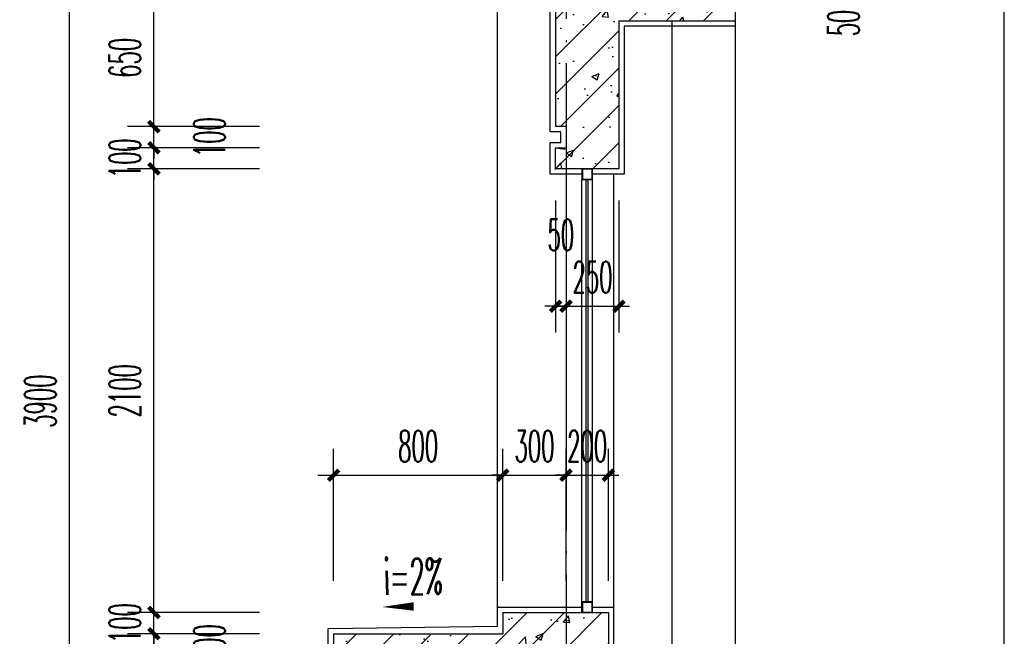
# Model space of a CAD drawing. Extents: x 1779708 to 7299578, y -1121471 to 88434.
# Tile 907 of 1056: x 6947161 to 6951819, y -962305 to -959386. Entities that reach past the tile are written whole.
import ezdxf

# ---------------------------------------------------------------- set-up
doc = ezdxf.new("R2010")
doc.units = 0
doc.header["$LTSCALE"] = 1000
doc.header["$MEASUREMENT"] = 0
doc.linetypes.add('DOTE', pattern=[2.42, 2, -0.2, 0.02, -0.2])
doc.layers.get('0').update_dxf_attribs({"linetype": 'CONTINUOUS'})
doc.layers.get('Defpoints').update_dxf_attribs({"linetype": 'CONTINUOUS'})
for name, color, linetype in [('AXIS', 3, 'CONTINUOUS'), ('DIM_SYMB', 3, 'CONTINUOUS'), ('DOTE', 1, 'DOTE'), ('PUB_TAB', 7, 'CONTINUOUS'), ('PUB_TEXT', 7, 'CONTINUOUS'), ('WALL', 255, 'CONTINUOUS'), ('WINDOW', 2, 'CONTINUOUS'), ('填充细线', 8, 'CONTINUOUS'), ('立面中线', 140, 'CONTINUOUS'), ('粉刷线', 213, 'CONTINUOUS')]:
    doc.layers.add(name, color=color, linetype=linetype)
doc.styles.add('_TCH_DIM', font='SIMPLEX.shx', dxfattribs={"width": 0.7, "bigfont": 'GBCBIG.shx'})
doc.styles.add('_TCH_DIM_T3', font='SIMPLEX.shx', dxfattribs={"width": 0.494118, "bigfont": 'GBCBIG.shx'})
doc.dimstyles.new('_TCH_ARCH&&50', dxfattribs={"dimtxt": 148.75, "dimasz": 50, "dimexe": 125, "dimexo": 150, "dimgap": 63.125, "dimtad": 1, "dimdec": 0, "dimzin": 0, "dimdsep": 46, "dimtxsty": '_TCH_DIM_T3', "dimblk": 'ARCHTICK', "dimcen": 0.09, "dimdle": 75, "dimclrt": 7, "dimazin": 2, "dimtfac": 1, "dimtdec": 0, "dimtix": 1, "dimtmove": 2, "dimatfit": 3, "dimfxl": 250, "dimtolj": 1, "dimtzin": 0, "dimarcsym": 0})

# ---------------------------------------------------------------- blocks, each defined once
blk = doc.blocks.new('_ArchTick')
at = {"color": 0, "linetype": 'ByBlock', "const_width": 0.4}
blk.add_lwpolyline([(-0.5, -0.5), (0.5, 0.5)], dxfattribs=at)
blk = doc.blocks.new('*D591')
at = {"layer": 'AXIS', "color": 0, "lineweight": -2, "transparency": 16777216}
for p, q in [((6947395.9, -963217.3), (6947395.9, -959167.3)), ((6948295.9, -959242.3), (6947270.9, -959242.3)), ((6948295.9, -963142.3), (6947270.9, -963142.3))]:
    blk.add_line(p, q, dxfattribs=at)
at = {"layer": 'Defpoints', "color": 0, "transparency": 16777216}
for p in [(6947395.9, -959242.3), (6948445.9, -959242.3), (6948445.9, -963142.3)]:
    blk.add_point(p, dxfattribs=at)
at = {"layer": 'AXIS', "color": 0, "lineweight": -2, "transparency": 16777216, "xscale": 50, "yscale": 50, "zscale": 50}
for p, rotation in [((6947395.9, -959242.3), 90), ((6947395.9, -963142.3), 270)]:
    blk.add_blockref('_ArchTick', p, dxfattribs=dict(at, rotation=rotation))
at = {"layer": 'AXIS', "color": 7, "transparency": 16777216, "insert": (6947258.4, -961192.3), "char_height": 148.75, "attachment_point": 5, "rotation": 90, "style": '_TCH_DIM_T3'}
blk.add_mtext('\\A1;3900', dxfattribs=at)
blk = doc.blocks.new('*D603')
at = {"layer": 'AXIS', "color": 0, "lineweight": -2, "transparency": 16777216}
for p, q in [((6951195.9, -959242.3), (6951195.9, -959192.3)), ((6950695.9, -959242.3), (6951320.9, -959242.3)), ((6951195.9, -959292.3), (6951195.9, -959242.3)), ((6950695.9, -959292.3), (6951320.9, -959292.3)), ((6951195.9, -959292.3), (6951195.9, -959342.3))]:
    blk.add_line(p, q, dxfattribs=at)
at = {"layer": 'Defpoints', "color": 0, "transparency": 16777216}
for p in [(6950545.9, -959242.3), (6951195.9, -959242.3), (6950545.9, -959292.3)]:
    blk.add_point(p, dxfattribs=at)
at = {"layer": 'AXIS', "color": 0, "lineweight": -2, "transparency": 16777216, "xscale": 50, "yscale": 50, "zscale": 50}
for p, rotation in [((6951195.9, -959242.3), 270), ((6951195.9, -959292.3), 90)]:
    blk.add_blockref('_ArchTick', p, dxfattribs=dict(at, rotation=rotation))
at = {"layer": 'AXIS', "color": 7, "transparency": 16777216, "insert": (6951058.4, -959401.8), "char_height": 148.75, "attachment_point": 5, "rotation": 90, "style": '_TCH_DIM_T3'}
blk.add_mtext('\\A1;50', dxfattribs=at)
blk = doc.blocks.new('*D615')
at = {"layer": 'AXIS', "color": 0, "lineweight": -2, "transparency": 16777216}
for p, q in [((6948645.9, -962042.3), (6948645.9, -961417.3)), ((6949445.9, -962042.3), (6949445.9, -961417.3)), ((6948570.9, -961542.3), (6949520.9, -961542.3))]:
    blk.add_line(p, q, dxfattribs=at)
at = {"layer": 'Defpoints', "color": 0, "transparency": 16777216}
for p in [(6949445.9, -961542.3), (6948645.9, -962192.3), (6949445.9, -962192.3)]:
    blk.add_point(p, dxfattribs=at)
at = {"layer": 'AXIS', "color": 0, "lineweight": -2, "transparency": 16777216, "xscale": 50, "yscale": 50, "zscale": 50, "rotation": 180}
blk.add_blockref('_ArchTick', (6948645.9, -961542.3), dxfattribs=at)
at = {"layer": 'AXIS', "color": 0, "lineweight": -2, "transparency": 16777216, "xscale": 50, "yscale": 50, "zscale": 50}
blk.add_blockref('_ArchTick', (6949445.9, -961542.3), dxfattribs=at)
at = {"layer": 'AXIS', "color": 7, "transparency": 16777216, "insert": (6949045.9, -961404.8), "char_height": 148.75, "attachment_point": 5, "style": '_TCH_DIM_T3'}
blk.add_mtext('\\A1;800', dxfattribs=at)
blk = doc.blocks.new('*D616')
at = {"layer": 'AXIS', "color": 0, "lineweight": -2, "transparency": 16777216}
for p, q in [((6949445.9, -962042.3), (6949445.9, -961417.3)), ((6949745.9, -962042.3), (6949745.9, -961417.3)), ((6949445.9, -961542.3), (6949395.9, -961542.3)), ((6949445.9, -961542.3), (6949745.9, -961542.3)), ((6949745.9, -961542.3), (6949795.9, -961542.3))]:
    blk.add_line(p, q, dxfattribs=at)
at = {"layer": 'Defpoints', "color": 0, "transparency": 16777216}
for p in [(6949745.9, -961542.3), (6949445.9, -962192.3), (6949745.9, -962192.3)]:
    blk.add_point(p, dxfattribs=at)
at = {"layer": 'AXIS', "color": 0, "lineweight": -2, "transparency": 16777216, "xscale": 50, "yscale": 50, "zscale": 50}
blk.add_blockref('_ArchTick', (6949445.9, -961542.3), dxfattribs=at)
at = {"layer": 'AXIS', "color": 0, "lineweight": -2, "transparency": 16777216, "xscale": 50, "yscale": 50, "zscale": 50, "rotation": 180}
blk.add_blockref('_ArchTick', (6949745.9, -961542.3), dxfattribs=at)
at = {"layer": 'AXIS', "color": 7, "transparency": 16777216, "insert": (6949595.9, -961404.8), "char_height": 148.75, "attachment_point": 5, "style": '_TCH_DIM_T3'}
blk.add_mtext('\\A1;300', dxfattribs=at)
blk = doc.blocks.new('*D617')
at = {"layer": 'AXIS', "color": 0, "lineweight": -2, "transparency": 16777216}
for p, q in [((6949745.9, -962042.3), (6949745.9, -961417.3)), ((6949945.9, -962042.3), (6949945.9, -961417.3)), ((6949745.9, -961542.3), (6949695.9, -961542.3)), ((6949745.9, -961542.3), (6949945.9, -961542.3)), ((6949945.9, -961542.3), (6949995.9, -961542.3))]:
    blk.add_line(p, q, dxfattribs=at)
at = {"layer": 'Defpoints', "color": 0, "transparency": 16777216}
for p in [(6949945.9, -961542.3), (6949745.9, -962192.3), (6949945.9, -962192.3)]:
    blk.add_point(p, dxfattribs=at)
at = {"layer": 'AXIS', "color": 0, "lineweight": -2, "transparency": 16777216, "xscale": 50, "yscale": 50, "zscale": 50}
blk.add_blockref('_ArchTick', (6949745.9, -961542.3), dxfattribs=at)
at = {"layer": 'AXIS', "color": 0, "lineweight": -2, "transparency": 16777216, "xscale": 50, "yscale": 50, "zscale": 50, "rotation": 180}
blk.add_blockref('_ArchTick', (6949945.9, -961542.3), dxfattribs=at)
at = {"layer": 'AXIS', "color": 7, "transparency": 16777216, "insert": (6949845.9, -961404.8), "char_height": 148.75, "attachment_point": 5, "style": '_TCH_DIM_T3'}
blk.add_mtext('\\A1;200', dxfattribs=at)
blk = doc.blocks.new('*D618')
at = {"layer": 'AXIS', "color": 0, "lineweight": -2, "transparency": 16777216}
for p, q in [((6949695.9, -960242.3), (6949695.9, -960867.3)), ((6949745.9, -960242.3), (6949745.9, -960867.3)), ((6949695.9, -960742.3), (6949645.9, -960742.3)), ((6949695.9, -960742.3), (6949745.9, -960742.3)), ((6949745.9, -960742.3), (6949795.9, -960742.3))]:
    blk.add_line(p, q, dxfattribs=at)
at = {"layer": 'Defpoints', "color": 0, "transparency": 16777216}
for p in [(6949695.9, -960092.3), (6949745.9, -960092.3), (6949745.9, -960742.3)]:
    blk.add_point(p, dxfattribs=at)
at = {"layer": 'AXIS', "color": 0, "lineweight": -2, "transparency": 16777216, "xscale": 50, "yscale": 50, "zscale": 50}
blk.add_blockref('_ArchTick', (6949695.9, -960742.3), dxfattribs=at)
at = {"layer": 'AXIS', "color": 0, "lineweight": -2, "transparency": 16777216, "xscale": 50, "yscale": 50, "zscale": 50, "rotation": 180}
blk.add_blockref('_ArchTick', (6949745.9, -960742.3), dxfattribs=at)
at = {"layer": 'AXIS', "color": 7, "transparency": 16777216, "insert": (6949720.9, -960404.8), "char_height": 148.75, "attachment_point": 5, "style": '_TCH_DIM_T3'}
blk.add_mtext('\\A1;50', dxfattribs=at)
blk = doc.blocks.new('*D619')
at = {"layer": 'AXIS', "color": 0, "lineweight": -2, "transparency": 16777216}
for p, q in [((6949745.9, -960242.3), (6949745.9, -960867.3)), ((6949995.9, -960242.3), (6949995.9, -960867.3)), ((6949745.9, -960742.3), (6949695.9, -960742.3)), ((6949745.9, -960742.3), (6949995.9, -960742.3)), ((6949995.9, -960742.3), (6950045.9, -960742.3))]:
    blk.add_line(p, q, dxfattribs=at)
at = {"layer": 'Defpoints', "color": 0, "transparency": 16777216}
for p in [(6949745.9, -960092.3), (6949995.9, -960092.3), (6949995.9, -960742.3)]:
    blk.add_point(p, dxfattribs=at)
at = {"layer": 'AXIS', "color": 0, "lineweight": -2, "transparency": 16777216, "xscale": 50, "yscale": 50, "zscale": 50}
blk.add_blockref('_ArchTick', (6949745.9, -960742.3), dxfattribs=at)
at = {"layer": 'AXIS', "color": 0, "lineweight": -2, "transparency": 16777216, "xscale": 50, "yscale": 50, "zscale": 50, "rotation": 180}
blk.add_blockref('_ArchTick', (6949995.9, -960742.3), dxfattribs=at)
at = {"layer": 'AXIS', "color": 7, "transparency": 16777216, "insert": (6949870.9, -960604.8), "char_height": 148.75, "attachment_point": 5, "style": '_TCH_DIM_T3'}
blk.add_mtext('\\A1;250', dxfattribs=at)
blk = doc.blocks.new('*D649')
at = {"layer": 'AXIS', "color": 0, "lineweight": -2, "transparency": 16777216}
for p, q in [((6947795.9, -962292.3), (6947795.9, -962242.3)), ((6948295.9, -962292.3), (6947670.9, -962292.3)), ((6947795.9, -962392.3), (6947795.9, -962292.3)), ((6948295.9, -962392.3), (6947670.9, -962392.3)), ((6947795.9, -962392.3), (6947795.9, -962442.3))]:
    blk.add_line(p, q, dxfattribs=at)
at = {"layer": 'Defpoints', "color": 0, "transparency": 16777216}
for p in [(6947795.9, -962292.3), (6948445.9, -962292.3), (6948445.9, -962392.3)]:
    blk.add_point(p, dxfattribs=at)
at = {"layer": 'AXIS', "color": 0, "lineweight": -2, "transparency": 16777216, "xscale": 50, "yscale": 50, "zscale": 50}
for p, rotation in [((6947795.9, -962292.3), 270), ((6947795.9, -962392.3), 90)]:
    blk.add_blockref('_ArchTick', p, dxfattribs=dict(at, rotation=rotation))
at = {"layer": 'AXIS', "color": 7, "transparency": 16777216, "insert": (6948058.4, -962342.3), "char_height": 148.75, "attachment_point": 5, "rotation": 90, "style": '_TCH_DIM_T3'}
blk.add_mtext('\\A1;100', dxfattribs=at)
blk = doc.blocks.new('*D650')
at = {"layer": 'AXIS', "color": 0, "lineweight": -2, "transparency": 16777216}
for p, q in [((6947795.9, -962192.3), (6947795.9, -962142.3)), ((6948295.9, -962192.3), (6947670.9, -962192.3)), ((6947795.9, -962292.3), (6947795.9, -962192.3)), ((6948295.9, -962292.3), (6947670.9, -962292.3)), ((6947795.9, -962292.3), (6947795.9, -962342.3))]:
    blk.add_line(p, q, dxfattribs=at)
at = {"layer": 'Defpoints', "color": 0, "transparency": 16777216}
for p in [(6947795.9, -962192.3), (6948445.9, -962192.3), (6948445.9, -962292.3)]:
    blk.add_point(p, dxfattribs=at)
at = {"layer": 'AXIS', "color": 0, "lineweight": -2, "transparency": 16777216, "xscale": 50, "yscale": 50, "zscale": 50}
for p, rotation in [((6947795.9, -962192.3), 270), ((6947795.9, -962292.3), 90)]:
    blk.add_blockref('_ArchTick', p, dxfattribs=dict(at, rotation=rotation))
at = {"layer": 'AXIS', "color": 7, "transparency": 16777216, "insert": (6947658.4, -962242.3), "char_height": 148.75, "attachment_point": 5, "rotation": 90, "style": '_TCH_DIM_T3'}
blk.add_mtext('\\A1;100', dxfattribs=at)
blk = doc.blocks.new('*D651')
at = {"layer": 'AXIS', "color": 0, "lineweight": -2, "transparency": 16777216}
for p, q in [((6947795.9, -962267.3), (6947795.9, -960017.3)), ((6948295.9, -960092.3), (6947670.9, -960092.3)), ((6948295.9, -962192.3), (6947670.9, -962192.3))]:
    blk.add_line(p, q, dxfattribs=at)
at = {"layer": 'Defpoints', "color": 0, "transparency": 16777216}
for p in [(6947795.9, -960092.3), (6948445.9, -960092.3), (6948445.9, -962192.3)]:
    blk.add_point(p, dxfattribs=at)
at = {"layer": 'AXIS', "color": 0, "lineweight": -2, "transparency": 16777216, "xscale": 50, "yscale": 50, "zscale": 50}
for p, rotation in [((6947795.9, -960092.3), 90), ((6947795.9, -962192.3), 270)]:
    blk.add_blockref('_ArchTick', p, dxfattribs=dict(at, rotation=rotation))
at = {"layer": 'AXIS', "color": 7, "transparency": 16777216, "insert": (6947658.4, -961142.3), "char_height": 148.75, "attachment_point": 5, "rotation": 90, "style": '_TCH_DIM_T3'}
blk.add_mtext('\\A1;2100', dxfattribs=at)
blk = doc.blocks.new('*D652')
at = {"layer": 'AXIS', "color": 0, "lineweight": -2, "transparency": 16777216}
for p, q in [((6947795.9, -959992.3), (6947795.9, -959942.3)), ((6948295.9, -959992.3), (6947670.9, -959992.3)), ((6947795.9, -960092.3), (6947795.9, -959992.3)), ((6948295.9, -960092.3), (6947670.9, -960092.3)), ((6947795.9, -960092.3), (6947795.9, -960142.3))]:
    blk.add_line(p, q, dxfattribs=at)
at = {"layer": 'Defpoints', "color": 0, "transparency": 16777216}
for p in [(6947795.9, -959992.3), (6948445.9, -959992.3), (6948445.9, -960092.3)]:
    blk.add_point(p, dxfattribs=at)
at = {"layer": 'AXIS', "color": 0, "lineweight": -2, "transparency": 16777216, "xscale": 50, "yscale": 50, "zscale": 50}
for p, rotation in [((6947795.9, -959992.3), 270), ((6947795.9, -960092.3), 90)]:
    blk.add_blockref('_ArchTick', p, dxfattribs=dict(at, rotation=rotation))
at = {"layer": 'AXIS', "color": 7, "transparency": 16777216, "insert": (6947658.4, -960042.3), "char_height": 148.75, "attachment_point": 5, "rotation": 90, "style": '_TCH_DIM_T3'}
blk.add_mtext('\\A1;100', dxfattribs=at)
blk = doc.blocks.new('*D653')
at = {"layer": 'AXIS', "color": 0, "lineweight": -2, "transparency": 16777216}
for p, q in [((6947795.9, -959892.3), (6947795.9, -959842.3)), ((6948295.9, -959892.3), (6947670.9, -959892.3)), ((6947795.9, -959992.3), (6947795.9, -959892.3)), ((6948295.9, -959992.3), (6947670.9, -959992.3)), ((6947795.9, -959992.3), (6947795.9, -960042.3))]:
    blk.add_line(p, q, dxfattribs=at)
at = {"layer": 'Defpoints', "color": 0, "transparency": 16777216}
for p in [(6947795.9, -959892.3), (6948445.9, -959892.3), (6948445.9, -959992.3)]:
    blk.add_point(p, dxfattribs=at)
at = {"layer": 'AXIS', "color": 0, "lineweight": -2, "transparency": 16777216, "xscale": 50, "yscale": 50, "zscale": 50}
for p, rotation in [((6947795.9, -959892.3), 270), ((6947795.9, -959992.3), 90)]:
    blk.add_blockref('_ArchTick', p, dxfattribs=dict(at, rotation=rotation))
at = {"layer": 'AXIS', "color": 7, "transparency": 16777216, "insert": (6948058.4, -959942.3), "char_height": 148.75, "attachment_point": 5, "rotation": 90, "style": '_TCH_DIM_T3'}
blk.add_mtext('\\A1;100', dxfattribs=at)
blk = doc.blocks.new('*D654')
at = {"layer": 'AXIS', "color": 0, "lineweight": -2, "transparency": 16777216}
for p, q in [((6947795.9, -959967.3), (6947795.9, -959167.3)), ((6948295.9, -959242.3), (6947670.9, -959242.3)), ((6948295.9, -959892.3), (6947670.9, -959892.3))]:
    blk.add_line(p, q, dxfattribs=at)
at = {"layer": 'Defpoints', "color": 0, "transparency": 16777216}
for p in [(6947795.9, -959242.3), (6948445.9, -959242.3), (6948445.9, -959892.3)]:
    blk.add_point(p, dxfattribs=at)
at = {"layer": 'AXIS', "color": 0, "lineweight": -2, "transparency": 16777216, "xscale": 50, "yscale": 50, "zscale": 50}
for p, rotation in [((6947795.9, -959242.3), 90), ((6947795.9, -959892.3), 270)]:
    blk.add_blockref('_ArchTick', p, dxfattribs=dict(at, rotation=rotation))
at = {"layer": 'AXIS', "color": 7, "transparency": 16777216, "insert": (6947658.4, -959567.3), "char_height": 148.75, "attachment_point": 5, "rotation": 90, "style": '_TCH_DIM_T3'}
blk.add_mtext('\\A1;650', dxfattribs=at)

msp = doc.modelspace()

# ---------------------------------------------------------------- hatches: boundary and pattern name
at = {"layer": '填充细线'}
h = msp.add_hatch(dxfattribs=at)
h.set_pattern_fill('钢筋混凝土', color=114, scale=50)
h.set_pattern_definition([(45, (6949695.9, -960092.29), (-88.388, 88.388), []), (50, (6949695.9, -960092.3), (358.63, -31.376), [37.5, -412.5]), (355, (6949695.9, -960092.3), (-69.38, 376.1), [30, -330]), (100.45, (6949725.8, -960094.9), (289.25, 344.72), [31.87, -350.57]), (46.184, (6949695.9, -959992.3), (533.62, -82.76), [56.25, -618.75]), (96.636, (6949740.37, -959999.2), (467.33, 487.06), [47.8, -525.86]), (351.184, (6949695.9, -959992.3), (467.33, 487.06), [45, -495]), (21, (6949745.9, -960017.3), (298.45, -201.31), [37.5, -412.5]), (326, (6949745.9, -960017.3), (121.66, 362.58), [30, -330]), (71.45, (6949770.78, -960034.06), (420.11, 161.27), [31.87, -350.57]), (37.5, (6949695.9, -960092.29), (6.08, 166.447), [0, -326, 0, -335, 0, -331.25]), (7.5, (6949695.9, -960092.29), (131.535, 197.206), [0, -191, 0, -318.5, 0, -126.25]), (327.5, (6949584.4, -960092.29), (266.911, -11.277), [0, -125, 0, -390, 0, -517.5]), (317.5, (6949534.4, -960092.29), (291.593, 50.052), [0, -162.5, 0, -259, 0, -367.5])])
h.paths.add_polyline_path([(6949995.9, -959392.3), (6950545.9, -959392.3), (6950545.9, -959292.3), (6949695.9, -959292.3), (6949695.9, -959892.3), (6949745.9, -959892.3), (6949745.9, -959992.3), (6949695.9, -959992.3), (6949695.9, -960092.3), (6949995.9, -960092.3)])
h = msp.add_hatch(dxfattribs=at)
h.set_pattern_fill('钢筋混凝土', color=114, scale=50)
h.set_pattern_definition([(45, (6948645.9, -963992.29), (-88.3883, 88.3883), []), (50, (6948645.9, -963992.3), (358.63, -31.376), [37.5, -412.5]), (355, (6948645.9, -963992.3), (-69.376, 376.096), [30, -330]), (100.451, (6948675.8, -963994.9), (289.255, 344.72), [31.87, -350.57]), (46.184, (6948645.9, -963892.3), (533.62, -82.76), [56.25, -618.75]), (96.636, (6948690.37, -963899.2), (467.33, 487.06), [47.805, -525.86]), (351.184, (6948645.9, -963892.3), (467.33, 487.06), [45, -495]), (21, (6948695.9, -963917.3), (298.454, -201.31), [37.5, -412.5]), (326, (6948695.9, -963917.3), (121.66, 362.575), [30, -330]), (71.451, (6948720.78, -963934.06), (420.11, 161.265), [31.87, -350.57]), (37.5, (6948645.9, -963992.29), (6.08, 166.447), [0, -326, 0, -335, 0, -331.25]), (7.5, (6948645.9, -963992.29), (131.535, 197.206), [0, -191, 0, -318.5, 0, -126.25]), (327.5, (6948534.4, -963992.29), (266.911, -11.2774), [0, -125, 0, -390, 0, -517.5]), (317.5, (6948484.4, -963992.29), (291.593, 50.052), [0, -162.5, 0, -259, 0, -367.5])])
h.paths.add_polyline_path([(6949995.9, -963292.3), (6950545.9, -963292.3), (6950545.9, -963192.3), (6949945.9, -963192.3), (6949945.9, -962192.3), (6949445.9, -962192.3), (6949445.9, -962292.3), (6948645.9, -962292.3), (6948645.9, -962392.3), (6949745.9, -962392.3), (6949745.9, -963792.3), (6948745.9, -963792.3), (6948745.9, -963892.3), (6949445.9, -963892.3), (6949445.9, -963992.3), (6949995.9, -963992.3)])

# ---------------------------------------------------------------- linework, layer by layer
at = {"layer": 'DIM_SYMB'}
msp.add_lwpolyline([(6950545.9, -945692.3), (6950545.9, -958611), (6950650.9, -958649.3), (6950440.9, -958686.3), (6950545.9, -958723.5), (6950545.9, -971642.3)], dxfattribs=at)
msp.add_lwpolyline([(6949183.4, -962160.8, 0, 0, 0), (6948875, -962165.9, 0, 40, 0), (6949025, -962163.4, 0, 0, 0)], format="xyseb", dxfattribs=at)
at = {"layer": 'DOTE', "linetype": 'DOTE', "ltscale": 0.5}
msp.add_line((6949745.9, -947492.3), (6949745.9, -972342.3), dxfattribs=at)
at = {"layer": 'PUB_TAB'}
msp.add_line((6951819.2, -973350.2), (6951819.2, -944650.2), dxfattribs=at)
at = {"layer": 'WALL'}
for p, q in [((6949695.9, -958492.3), (6949695.9, -959892.3)), ((6949995.9, -959392.3), (6949995.9, -960092.3)), ((6949995.9, -959392.3), (6950545.9, -959392.3)), ((6949745.9, -959892.3), (6949695.9, -959892.3)), ((6949745.9, -959892.3), (6949745.9, -959992.3)), ((6949695.9, -960092.3), (6949695.9, -959992.3)), ((6949695.9, -959992.3), (6949745.9, -959992.3)), ((6949995.9, -960092.3), (6949695.9, -960092.3)), ((6949445.9, -962192.3), (6949945.9, -962192.3)), ((6949445.9, -962192.3), (6949445.9, -962292.3)), ((6949945.9, -962192.3), (6949945.9, -963192.3)), ((6948645.9, -962292.3), (6949445.9, -962292.3)), ((6948645.9, -962292.3), (6948645.9, -962392.3))]:
    msp.add_line(p, q, dxfattribs=at)
at = {"layer": 'WINDOW'}
for p, q in [((6949820.9, -962192.3), (6949820.9, -960142.3)), ((6949870.9, -962192.3), (6949870.9, -960142.3))]:
    msp.add_line(p, q, dxfattribs=at)
at = {"layer": 'WINDOW', "color": 4}
for p, q in [((6949840.9, -962142.3), (6949840.9, -960142.3)), ((6949850.9, -962142.3), (6949850.9, -960142.3))]:
    msp.add_line(p, q, dxfattribs=at)
at = {"layer": 'WINDOW'}
for points in [[(6949870.9, -960142.3), (6949870.9, -960092.3), (6949820.9, -960092.3), (6949820.9, -960142.3)], [(6949868.9, -960140.3), (6949868.9, -960094.3), (6949822.9, -960094.3), (6949822.9, -960140.3)], [(6949870.9, -962192.3), (6949870.9, -962142.3), (6949820.9, -962142.3), (6949820.9, -962192.3)], [(6949868.9, -962190.3), (6949868.9, -962144.3), (6949822.9, -962144.3), (6949822.9, -962190.3)]]:
    msp.add_lwpolyline(points, close=True, dxfattribs=at)
at = {"layer": '立面中线'}
msp.add_line((6950245.9, -959392.3), (6950245.9, -963142.3), dxfattribs=at)
at = {"layer": '粉刷线'}
for p, q in [((6949420.9, -962167.3), (6949420.9, -948417.3)), ((6949970.9, -960117.3), (6949970.9, -962167.3))]:
    msp.add_line(p, q, dxfattribs=at)
for points in [[(6949820.9, -960117.3), (6949670.9, -960117.3), (6949670.9, -959967.3), (6949720.9, -959967.3), (6949720.9, -959917.3), (6949670.9, -959917.3), (6949670.9, -958467.3), (6949720.9, -958467.3), (6949720.9, -958417.3), (6949670.9, -958417.3), (6949670.9, -958267.3), (6949820.9, -958267.3)], [(6950545.9, -959417.3), (6950020.9, -959417.3), (6950020.9, -960117.3), (6949870.9, -960117.3)], [(6949820.9, -964017.3), (6949420.9, -964017.3), (6949420.9, -963917.3), (6948720.9, -963917.3), (6948720.9, -962417.3), (6948620.9, -962417.3), (6948620.9, -962267.3), (6949420.9, -962257.3), (6949420.9, -962167.3), (6949820.9, -962167.3)], [(6949870.9, -962167.3), (6949970.9, -962167.3), (6949970.9, -963142.3)]]:
    msp.add_lwpolyline(points, dxfattribs=at)

# ---------------------------------------------------------------- texts
at = {"layer": 'PUB_TEXT', "color": 7, "style": '_TCH_DIM', "width": 0.494118}
msp.add_text('i=2%', height=170, rotation=0.9548, dxfattribs=at).set_placement((6948884.3, -962108.6))

# ---------------------------------------------------------------- dimensions: what is measured, and where the dimension line sits
at = {"layer": 'AXIS'}
for p1, p2, distance, picture, middle in [((6948445.9, -963142.3), (6948445.9, -959242.3), 1050, '*D591', (6947258.4, -961192.3)), ((6948445.9, -959892.3), (6948445.9, -959242.3), 650, '*D654', (6947658.4, -959567.3)), ((6948445.9, -960092.3), (6948445.9, -959992.3), 650, '*D652', (6947658.4, -960042.3)), ((6948445.9, -962192.3), (6948445.9, -960092.3), 650, '*D651', (6947658.4, -961142.3)), ((6949745.9, -960092.3), (6949995.9, -960092.3), -650, '*D619', (6949870.9, -960604.8)), ((6948645.9, -962192.3), (6949445.9, -962192.3), 650, '*D615', (6949045.9, -961404.8)), ((6949445.9, -962192.3), (6949745.9, -962192.3), 650, '*D616', (6949595.9, -961404.8)), ((6949745.9, -962192.3), (6949945.9, -962192.3), 650, '*D617', (6949845.9, -961404.8)), ((6948445.9, -962292.3), (6948445.9, -962192.3), 650, '*D650', (6947658.4, -962242.3))]:
    dim = msp.add_aligned_dim(p1=p1, p2=p2, distance=distance, dimstyle='_TCH_ARCH&&50', dxfattribs=at)
    dim.commit()
    dim.dimension.update_dxf_attribs({"geometry": picture, "text_midpoint": middle})
for base, p1, p2, angle, picture, middle in [((6951195.9, -959242.3), (6950545.9, -959292.3), (6950545.9, -959242.3), 90, '*D603', (6951058.4, -959401.8)), ((6947795.9, -959892.3), (6948445.9, -959992.3), (6948445.9, -959892.3), 90, '*D653', (6948058.4, -959942.3)), ((6949745.9, -960742.3), (6949695.9, -960092.3), (6949745.9, -960092.3), 0, '*D618', (6949720.9, -960404.8)), ((6947795.9, -962292.3), (6948445.9, -962392.3), (6948445.9, -962292.3), 90, '*D649', (6948058.4, -962342.3))]:
    dim = msp.add_linear_dim(base=base, p1=p1, p2=p2, angle=angle, dimstyle='_TCH_ARCH&&50', dxfattribs=at)
    dim.commit()
    dim.dimension.update_dxf_attribs({"geometry": picture, "text_midpoint": middle, "dimtype": 161})

doc.saveas('drawing.dxf')
